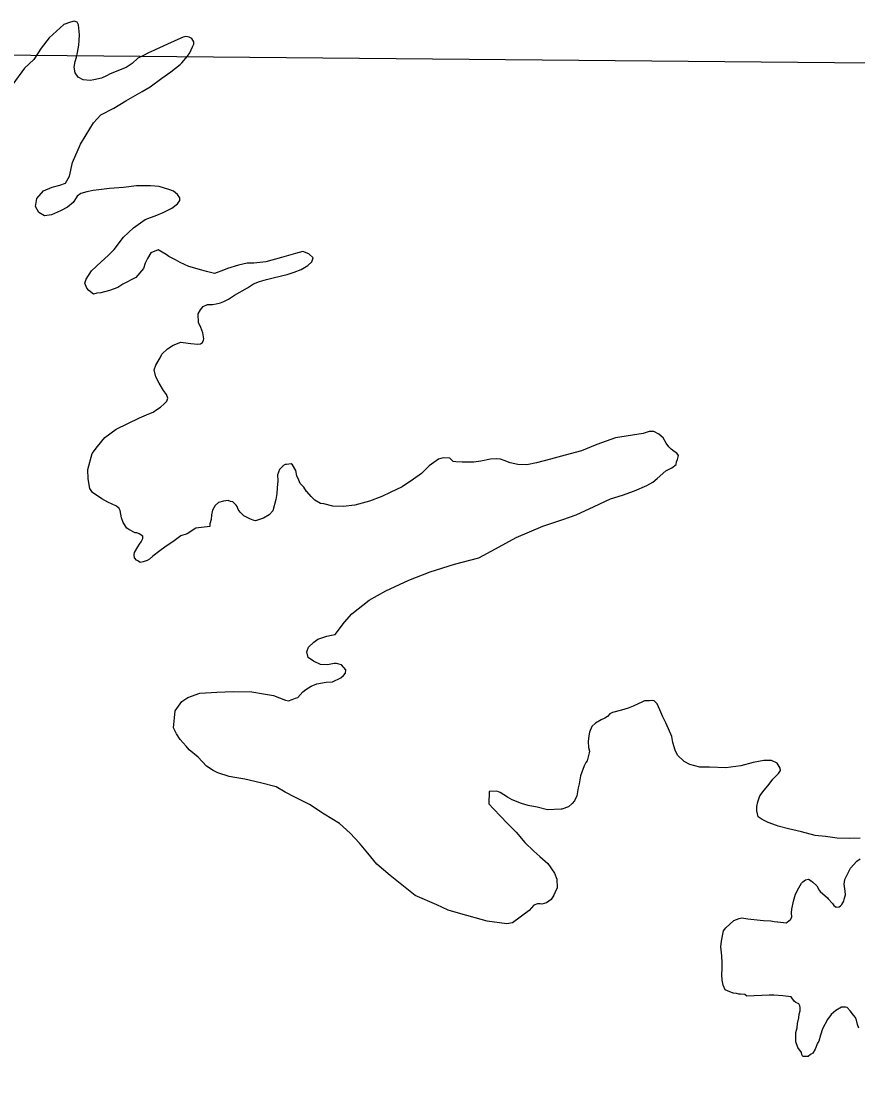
# Model space of a CAD drawing. Extents: x 369523 to 838377, y 495025 to 936819.
# Drawn here: x 535025 to 538589, y 829080 to 833592 of the extents above; entities that cross this region are included whole.
import ezdxf

# ---------------------------------------------------------------- set-up
doc = ezdxf.new("R2010")
doc.units = 0
doc.layers.add('Level 10', color=7, linetype='Continuous')
doc.layers.add('Level 6', color=7, linetype='Continuous')

msp = doc.modelspace()

# ---------------------------------------------------------------- linework, layer by layer
at = {"layer": 'Level 10'}
for points in [[(535086.6, 832802.4), (535092.3, 832836.5), (535120, 832868.8), (535157.7, 832885.1), (535189.6, 832893.4), (535213.5, 832901.6), (535231.2, 832931.8), (535244.6, 832990), (535277.9, 833068.3), (535301.5, 833108.6), (535333, 833158.9), (535364.6, 833193.2), (535420.2, 833221.7), (535471.8, 833252.2), (535541.3, 833292.9), (535575, 833313.2), (535624.6, 833349.6), (535662.3, 833376), (535701.9, 833408.4), (535709.8, 833414.5), (535733.5, 833442.7), (535743.4, 833456.8), (535755.1, 833482.9), (535761, 833495), (535760.9, 833505), (535752.8, 833518.9), (535740.8, 833524.8), (535726.8, 833526.7), (535714.9, 833524.6), (535693, 833514.4), (535633.4, 833487.8), (535593.6, 833469.4), (535567.8, 833457.2), (535544, 833445), (535522.1, 833434.8), (535498.4, 833412.5), (535472.6, 833394.3), (535405, 833367.7), (535389.1, 833359.5), (535367.2, 833349.3), (535335.4, 833343), (535319.4, 833338.9), (535289.5, 833342.6), (535267.4, 833354.4), (535255.3, 833372.3), (535251.1, 833396.3), (535254.9, 833420.3), (535260.7, 833438.4), (535264.6, 833458.4), (535270.3, 833490.5), (535272.1, 833510.5), (535273.9, 833534.6), (535271.6, 833562.6), (535269.5, 833576.6), (535263.4, 833588.5), (535251.4, 833592.4), (535235.5, 833588.2), (535207.7, 833578), (535144.3, 833521.4), (535110.8, 833477), (535079.3, 833428.7), (535039.7, 833392.3), (534990.4, 833323.9)], [(535086.6, 832802.4), (535092.3, 832836.5), (535120, 832868.8), (535157.7, 832885.1), (535189.6, 832893.4), (535213.5, 832901.6), (535231.2, 832931.8), (535244.6, 832990), (535277.9, 833068.3), (535301.5, 833108.6), (535333, 833158.9), (535364.6, 833193.2), (535420.2, 833221.7), (535471.8, 833252.2), (535541.3, 833292.9), (535575, 833313.2), (535624.6, 833349.6), (535662.3, 833376), (535701.9, 833408.4), (535709.8, 833414.5), (535733.5, 833442.7), (535743.4, 833456.8), (535755.1, 833482.9), (535761, 833495), (535760.9, 833505), (535752.8, 833518.9), (535740.8, 833524.8), (535726.8, 833526.7), (535714.9, 833524.6), (535693, 833514.4), (535633.4, 833487.8), (535593.6, 833469.4), (535567.8, 833457.2), (535544, 833445), (535522.1, 833434.8), (535498.4, 833412.5), (535472.6, 833394.3), (535405, 833367.7), (535389.1, 833359.5), (535367.2, 833349.3), (535335.4, 833343), (535319.4, 833338.9), (535289.5, 833342.6), (535267.4, 833354.4), (535255.3, 833372.3), (535251.1, 833396.3), (535254.9, 833420.3), (535260.7, 833438.4), (535264.6, 833458.4), (535270.3, 833490.5), (535272.1, 833510.5), (535273.9, 833534.6), (535271.6, 833562.6), (535269.5, 833576.6), (535263.4, 833588.5), (535251.4, 833592.4), (535235.5, 833588.2), (535207.7, 833578), (535144.3, 833521.4), (535110.8, 833477), (535079.3, 833428.7), (535039.7, 833392.3), (534990.4, 833323.9)], [(535706, 832223.7), (535736, 832220), (535748, 832218.1), (535777.9, 832216.4), (535789.9, 832216.5), (535797.8, 832222.5), (535801.7, 832232.6), (535803.7, 832238.6), (535799.5, 832264.6), (535791.3, 832286.5), (535781.1, 832308.4), (535778.8, 832344.4), (535788.6, 832362.5), (535800.5, 832376.7), (535818.4, 832384.8), (535840.3, 832385), (535856.3, 832387.2), (535874.2, 832391.3), (535888.1, 832397.5), (535908, 832407.7), (535933.8, 832423.9), (535989.3, 832456.4), (536015.1, 832472.7), (536041, 832482.9), (536070.8, 832491.2), (536086.8, 832495.3), (536140.5, 832507.8), (536158.4, 832512), (536188.3, 832522.3), (536218.1, 832534.6), (536245.9, 832550.8), (536263.7, 832567), (536269.6, 832583.1), (536251.4, 832600.9), (536225.4, 832610.7), (536193.6, 832602.4), (536133.9, 832585.8), (536068.2, 832567.2), (536016.4, 832560.7), (535988.5, 832560.5), (535950.6, 832552.1), (535904.9, 832537.7), (535887, 832531.5), (535849.2, 832517.2), (535815.2, 832524.9), (535795.2, 832530.7), (535739.2, 832546.2), (535703.1, 832563.9), (535683.1, 832575.7), (535655, 832589.5), (535643, 832597.4), (535608.9, 832617.1), (535577.1, 832604.8), (535563.3, 832580.6), (535553.5, 832560.5), (535545.7, 832538.4), (535514.2, 832500.1), (535458.5, 832471.6), (535436.7, 832457.4), (535400.9, 832445.1), (535365.1, 832434.7), (535347.2, 832432.6), (535333.2, 832428.4), (535313.1, 832444.3), (535305.1, 832454.2), (535296.9, 832476.1), (535302.8, 832492.2), (535324.4, 832528.4), (535366, 832566.8), (535395.7, 832593.1), (535421.4, 832619.4), (535460.8, 832671.7), (535504.4, 832712.2), (535553.9, 832746.6), (535603.7, 832765.1), (535629.5, 832777.3), (535667.2, 832795.7), (535691, 832813.9), (535700.9, 832828), (535700.8, 832840), (535690.7, 832854), (535674.6, 832867.8), (535654.6, 832875.6), (535612.6, 832887.3), (535576.6, 832890.9), (535516.8, 832890.4), (535461, 832883.9), (535401.2, 832879.3), (535355.4, 832872.9), (535331.4, 832870.7), (535305.6, 832864.4), (535279.7, 832858.2), (535263.8, 832846.1), (535259.9, 832840), (535246.1, 832819.9), (535222.3, 832799.7), (535192.5, 832783.4), (535154.8, 832767), (535124.9, 832762.7), (535100.8, 832776.5), (535086.6, 832802.4)], [(535706, 832223.7), (535736, 832220), (535748, 832218.1), (535777.9, 832216.4), (535789.9, 832216.5), (535797.8, 832222.5), (535801.7, 832232.6), (535803.7, 832238.6), (535799.5, 832264.6), (535791.3, 832286.5), (535781.1, 832308.4), (535778.8, 832344.4), (535788.6, 832362.5), (535800.5, 832376.7), (535818.4, 832384.8), (535840.3, 832385), (535856.3, 832387.2), (535874.2, 832391.3), (535888.1, 832397.5), (535908, 832407.7), (535933.8, 832423.9), (535989.3, 832456.4), (536015.1, 832472.7), (536041, 832482.9), (536070.8, 832491.2), (536086.8, 832495.3), (536140.5, 832507.8), (536158.4, 832512), (536188.3, 832522.3), (536218.1, 832534.6), (536245.9, 832550.8), (536263.7, 832567), (536269.6, 832583.1), (536251.4, 832600.9), (536225.4, 832610.7), (536193.6, 832602.4), (536133.9, 832585.8), (536068.2, 832567.2), (536016.4, 832560.7), (535988.5, 832560.5), (535950.6, 832552.1), (535904.9, 832537.7), (535887, 832531.5), (535849.2, 832517.2), (535815.2, 832524.9), (535795.2, 832530.7), (535739.2, 832546.2), (535703.1, 832563.9), (535683.1, 832575.7), (535655, 832589.5), (535643, 832597.4), (535608.9, 832617.1), (535577.1, 832604.8), (535563.3, 832580.6), (535553.5, 832560.5), (535545.7, 832538.4), (535514.2, 832500.1), (535458.5, 832471.6), (535436.7, 832457.4), (535400.9, 832445.1), (535365.1, 832434.7), (535347.2, 832432.6), (535333.2, 832428.4), (535313.1, 832444.3), (535305.1, 832454.2), (535296.9, 832476.1), (535302.8, 832492.2), (535324.4, 832528.4), (535366, 832566.8), (535395.7, 832593.1), (535421.4, 832619.4), (535460.8, 832671.7), (535504.4, 832712.2), (535553.9, 832746.6), (535603.7, 832765.1), (535629.5, 832777.3), (535667.2, 832795.7), (535691, 832813.9), (535700.9, 832828), (535700.8, 832840), (535690.7, 832854), (535674.6, 832867.8), (535654.6, 832875.6), (535612.6, 832887.3), (535576.6, 832890.9), (535516.8, 832890.4), (535461, 832883.9), (535401.2, 832879.3), (535355.4, 832872.9), (535331.4, 832870.7), (535305.6, 832864.4), (535279.7, 832858.2), (535263.8, 832846.1), (535259.9, 832840), (535246.1, 832819.9), (535222.3, 832799.7), (535192.5, 832783.4), (535154.8, 832767), (535124.9, 832762.7), (535100.8, 832776.5), (535086.6, 832802.4)], [(536230, 831606.1), (536213.9, 831622), (536207.8, 831635.9), (536199.7, 831653.9), (536195.5, 831677.8), (536181.3, 831701.7), (536175.3, 831705.7), (536155.4, 831703.5), (536149.4, 831703.4), (536139.5, 831697.3), (536139.5, 831695.3), (536125.7, 831681.2), (536117.9, 831659.1), (536118.1, 831633.1), (536116.3, 831603.1), (536114.6, 831579), (536110.8, 831553), (536097.2, 831504.8), (536081.4, 831488.7), (536057.6, 831474.5), (536035.7, 831466.3), (536023.8, 831462.1), (536017.8, 831464.1), (536001.8, 831469.9), (535973.7, 831483.7), (535957.6, 831499.6), (535949.5, 831511.5), (535945.5, 831523.5), (535941.4, 831529.4), (535927.3, 831543.3), (535917.3, 831545.2), (535907.3, 831549.1), (535887.4, 831547), (535865.5, 831540.7), (535851.6, 831528.6), (535839.8, 831508.5), (535836, 831488.4), (535834.2, 831468.4), (535828.4, 831450.4), (535828.5, 831438.3), (535768.7, 831431.8), (535733, 831407.5), (535705.1, 831399.2), (535671.4, 831372.9), (535651.6, 831360.7), (535637.7, 831350.6), (535615.9, 831334.4), (535586.2, 831312.1), (535572.3, 831299.9), (535562.4, 831293.8), (535544.5, 831287.7), (535532.5, 831285.6), (535522.5, 831291.5), (535516.5, 831295.4), (535508.4, 831305.4), (535506.3, 831317.3), (535508.2, 831327.4), (535522, 831351.5), (535529.9, 831363.6), (535535.8, 831373.6), (535543.6, 831387.7), (535543.5, 831397.7), (535527.5, 831407.6), (535517.5, 831411.5), (535511.5, 831411.4), (535483.5, 831425.2), (535475.4, 831431.1), (535459.3, 831455), (535453.1, 831475), (535446.8, 831506.9), (535442.8, 831514.9), (535430.7, 831524.8), (535394.7, 831542.5), (535368.6, 831556.2), (535328.5, 831583.9), (535318.4, 831599.8), (535310, 831641.8), (535309.7, 831681.8), (535327.1, 831750), (535350.7, 831780.2), (535382.3, 831818.5), (535429.9, 831853), (535529.2, 831901.9), (535569, 831918.3), (535586.9, 831926.4), (535602.8, 831936.6), (535618.6, 831946.7), (535634.5, 831960.9), (535646.3, 831973), (535650.2, 831985.1), (535644.1, 832001), (535632, 832018.9), (535613.8, 832048.8), (535599.6, 832076.7), (535591.3, 832106.6), (535599.1, 832126.7), (535616.8, 832156.9), (535624.7, 832172.9), (535648.4, 832195.2), (535672.2, 832211.4), (535706, 832223.7)], [(535600.9, 832129.6), (535616.8, 832156.9), (535624.7, 832172.9), (535648.4, 832195.2), (535672.2, 832211.4), (535706, 832223.7)], [(536193.8, 830707.2), (536203.8, 830709.3), (536225.5, 830733.5), (536237.4, 830743.7), (536261.2, 830757.9), (536285.1, 830768.1), (536324.9, 830774.5), (536350.9, 830776.7), (536386.6, 830793), (536398.5, 830803.2), (536406.4, 830813.2), (536408.3, 830827.3), (536390.1, 830849.1), (536368.1, 830854.9), (536358.2, 830854.8), (536330.3, 830848.6), (536300.3, 830850.3), (536270.3, 830864), (536248.2, 830879.8), (536242, 830903.8), (536249.8, 830923.9), (536271.6, 830946.1), (536289.4, 830958.3), (536327.2, 830970.6), (536347.2, 830974.8), (536363.1, 830978.9), (536402.5, 831031.3), (536434.2, 831065.6), (536507.5, 831124.3), (536578.9, 831165), (536676.3, 831209.9), (536767.8, 831244.8), (536871.3, 831277.7), (536974.8, 831304.7), (537046.3, 831343.4), (537133.6, 831392.2), (537246.9, 831439.3), (537332.5, 831468.1), (537390.1, 831488.6), (537465.7, 831523.3), (537535.2, 831556), (537586.9, 831572.4), (537638.6, 831590.9), (537690.3, 831613.4), (537716.1, 831627.7), (537734, 831643.8), (537771.6, 831676.2), (537797.4, 831688.4), (537815.2, 831702.6), (537817.1, 831714.6), (537821, 831724.7), (537824.9, 831740.7), (537818.8, 831750.7), (537806.8, 831758.6), (537794.7, 831768.5), (537784.7, 831778.4), (537772.6, 831794.3), (537760.4, 831816.2), (537742.3, 831832), (537720.3, 831843.8), (537700.3, 831843.6), (537674.5, 831835.4), (537556.9, 831816.3), (537477.4, 831787.6), (537411.8, 831761), (537342.1, 831742.3), (537280.4, 831725.7), (537220.7, 831709.2), (537178.9, 831700.8), (537140.9, 831702.5), (537108.9, 831710.2), (537082.9, 831719.9), (537066.9, 831725.8), (537048.9, 831727.6), (537025, 831725.4), (536983.2, 831717), (536953.3, 831712.8), (536925.4, 831712.5), (536903.4, 831712.3), (536877.5, 831714.1), (536865.5, 831716), (536851.4, 831729.8), (536823.5, 831731.6), (536803.6, 831725.4), (536763.9, 831697), (536730.3, 831664.7), (536696.6, 831640.4), (536649, 831607.9), (536597.3, 831583.4), (536561.5, 831567.1), (536509.8, 831546.6), (536446.1, 831530), (536396.3, 831523.6), (536352.4, 831525.2), (536314.4, 831534.8), (536300.5, 831536.7), (536276.4, 831550.5), (536260.3, 831566.4), (536242.2, 831588.2), (536240.2, 831588.2), (536230, 831606.1)], [(537582.8, 830655.9), (537545, 830645.5), (537533.1, 830639.4), (537523.2, 830629.3), (537511.3, 830621.2), (537495.4, 830615), (537471.6, 830600.8), (537455.7, 830586.7), (537446, 830562.5), (537444.1, 830546.5), (537440.3, 830522.5), (537442.5, 830496.5), (537446.7, 830480.5), (537444.7, 830474.5), (537437, 830440.4), (537431.1, 830432.3), (537423.2, 830418.3), (537407.6, 830376.1), (537402, 830342), (537398.1, 830324), (537392.4, 830289.9), (537382.6, 830269.8), (537372.8, 830257.7), (537356.9, 830243.5), (537329.1, 830233.3), (537325.1, 830233.3), (537267.2, 830230.7), (537223.3, 830242.3), (537185.3, 830250), (537157.3, 830257.7), (537117.3, 830273.4), (537097.2, 830285.2), (537065.1, 830304.9), (537051.1, 830310.8), (537019.2, 830308.5), (537017.6, 830256.5), (537035.8, 830236.6), (537068, 830202.9), (537094.2, 830175.1), (537134.4, 830135.5), (537170.7, 830091.8), (537208.9, 830054.1), (537235, 830032.3), (537269.2, 830002.6), (537297.5, 829960.8), (537307.7, 829934.9), (537308, 829898.9), (537298.2, 829876.8), (537294.3, 829866.7), (537282.5, 829848.6), (537262.7, 829834.4), (537242.8, 829828.3), (537236.8, 829830.2), (537224.8, 829830.1), (537208.9, 829823.9), (537189.1, 829801.8), (537117.8, 829749.1), (537093.8, 829744.8), (537010, 829756.1), (536898, 829787.1), (536844, 829802.6), (536795.9, 829826.2), (536703.8, 829865.4), (536597.3, 829950.5), (536541, 830000), (536502.7, 830045.6), (536466.5, 830089.3), (536426.2, 830131), (536382, 830172.6), (536315.8, 830212), (536253.6, 830253.5), (536191.5, 830285), (536149.4, 830306.6), (536111.3, 830328.3), (536045.3, 830345.7), (535977.4, 830361.1), (535935.4, 830368.7), (535911.4, 830372.5), (535863.4, 830388), (535843.4, 830397.9), (535815.3, 830417.6), (535779, 830455.3), (535740.9, 830487), (535728.8, 830502.9), (535702.6, 830530.7), (535686.4, 830554.5), (535674.2, 830580.4), (535677.9, 830622.5), (535681.6, 830652.5), (535709.2, 830692.8), (535735, 830709.1), (535786.7, 830727.5), (535858.5, 830732.2), (535930.3, 830734.9), (536008.1, 830733.6), (536058, 830726), (536100, 830718.4), (536152, 830698.8), (536164, 830695), (536179.9, 830701.1), (536193.8, 830707.2)], [(538598.9, 830110.8), (538555.1, 830108.4), (538501.2, 830109.9), (538451.3, 830117.4), (538407.3, 830121), (538349.4, 830136.5), (538293.4, 830150), (538249.4, 830161.6), (538243.4, 830163.6), (538207.4, 830177.3), (538181.3, 830189), (538165.3, 830200.9), (538159.1, 830226.8), (538158.9, 830244.9), (538162.7, 830264.9), (538172.5, 830291), (538190.2, 830315.2), (538206, 830333.3), (538219.8, 830351.5), (538227.7, 830361.5), (538235.6, 830369.6), (538251.5, 830385.8), (538259.3, 830397.9), (538259.2, 830407.9), (538245.1, 830429.7), (538221.1, 830441.5), (538217.1, 830441.5), (538189.1, 830441.2), (538143.3, 830432.8), (538091.6, 830418.3), (538027.8, 830409.8), (537958, 830413.1), (537916.1, 830412.7), (537874.1, 830424.4), (537850, 830436.2), (537821.9, 830463.9), (537811.7, 830485.8), (537801.4, 830517.8), (537797.2, 830543.7), (537783, 830575.6), (537770.8, 830601.5), (537758.6, 830627.4), (537746.4, 830657.3), (537734.2, 830683.2), (537730.2, 830687.2), (537722.1, 830695.1), (537714.1, 830697.1), (537702.2, 830695), (537680.2, 830694.8), (537672.3, 830690.7), (537632.5, 830672.3), (537610.7, 830664.1), (537582.8, 830655.9)], [(538248.9, 829753.4), (538284.8, 829749.7), (538288.8, 829751.7), (538302.7, 829763.9), (538308.6, 829773.9), (538306.4, 829791.9), (538308.3, 829807.9), (538316, 829842), (538323.7, 829872.1), (538337.4, 829898.3), (538349.2, 829918.4), (538355.2, 829924.4), (538367.1, 829932.6), (538379, 829934.7), (538391, 829928.8), (538397.1, 829922.8), (538415.2, 829907), (538425.3, 829889.1), (538429.3, 829883.1), (538459.5, 829855.4), (538463.5, 829851.4), (538481.6, 829831.5), (538487.7, 829823.6), (538497.7, 829815.7), (538509.7, 829817.8), (538515.6, 829821.8), (538521.6, 829827.9), (538529.4, 829842), (538531.4, 829850), (538537.2, 829868.1), (538535.1, 829884.1), (538530.8, 829914), (538534.6, 829934.1), (538546.4, 829960.2), (538558.2, 829982.3), (538585.8, 830012.6), (538599.7, 830022.7)], [(538593.9, 829300.2), (538587.8, 829316.2), (538583.6, 829334.2), (538579.6, 829346.1), (538571.5, 829356.1), (538557.4, 829374), (538543.3, 829387.8), (538537.3, 829389.8), (538519.3, 829389.6), (538495.5, 829375.4), (538475.7, 829359.2), (538459.9, 829337), (538438.3, 829296.8), (538430.6, 829270.7), (538422.8, 829244.6), (538416.9, 829236.6), (538407.2, 829210.5), (538397.3, 829194.4), (538387.4, 829188.3), (538377.5, 829180.2), (538369.5, 829180.1), (538355.5, 829180), (538351.5, 829188), (538349.4, 829196), (538333.3, 829217.8), (538325.1, 829241.8), (538324.7, 829281.8), (538330.6, 829301.8), (538332.4, 829319.9), (538338.2, 829343.9), (538340, 829360), (538343.9, 829374), (538343.8, 829388), (538341.7, 829396), (538337.7, 829404), (538325.6, 829409.9), (538317.6, 829415.8), (538305.5, 829433.7), (538269.5, 829437.4), (538231.6, 829441), (538211.7, 829440.8), (538115.9, 829436), (538107.9, 829443.9), (538089.9, 829445.7), (538081.9, 829445.7), (538072, 829447.6), (538060, 829449.5), (538058, 829449.5), (538033.9, 829459.2), (538023.9, 829463.1), (538015.8, 829483.1), (538011.6, 829505.1), (538009.4, 829529.1), (538011.2, 829553.1), (538011, 829579.1), (538010.7, 829609.1), (538006.4, 829647.1), (538008.2, 829671.1), (538013.9, 829701.2), (538017.8, 829715.2), (538027.7, 829727.3), (538043.5, 829743.5), (538061.3, 829759.7), (538083.2, 829767.9), (538095.1, 829770), (538121.1, 829766.2), (538173, 829760.7), (538187, 829758.8), (538218.9, 829757.1), (538232.9, 829755.2), (538246.9, 829753.4), (538248.9, 829753.4)]]:
    msp.add_lwpolyline(points, dxfattribs=at)
at = {"layer": 'Level 6'}
msp.add_lwpolyline([(544176.1, 823451.5), (544238.2, 828092.9), (544245.6, 828159), (544358.4, 833397.2), (539111.4, 833409.4), (533820.2, 833457.3), (528658.5, 833518.3)], dxfattribs=at)
msp.add_lwpolyline([(544176.1, 823451.5), (544238.2, 828092.9), (544245.6, 828159), (544358.4, 833397.2), (539111.4, 833409.4), (533820.2, 833457.3), (528658.5, 833518.3)], dxfattribs=at)

doc.saveas('drawing.dxf')
